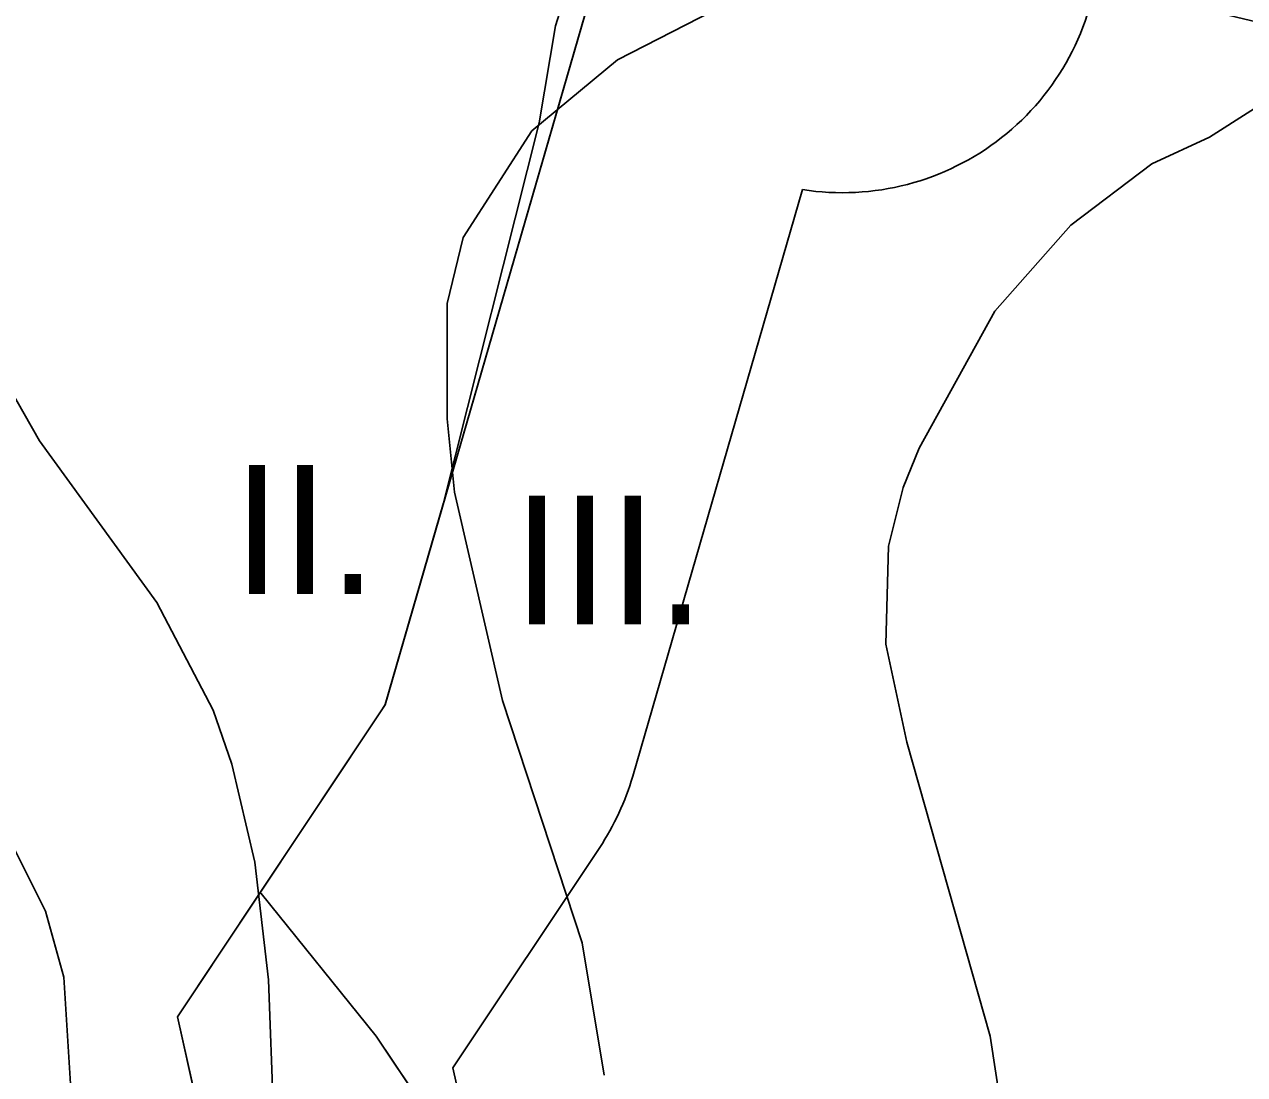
# Model space of a CAD drawing. Extents: x -706130 to -698555, y -971544 to -967260.
# Drawn here: x -705504.1 to -705362, y -969176.4 to -969054.1 of the extents above; entities that cross this region are included whole.
import ezdxf

# ---------------------------------------------------------------- set-up
doc = ezdxf.new("R2010")
doc.units = 0
for name, color, linetype in [('BPEJ hranice S', 7, 'Continuous'), ('BPEJ I-II trida ochrany S', 7, 'Continuous'), ('CHKO_Luzicke hory zonace popis S', 7, 'Continuous'), ('CHKO_Luzicke hory zonace S', 7, 'Continuous'), ('KN_Hranice_parcel', 7, 'Continuous'), ('KN_Polygon parcely', 7, 'Continuous'), ('KN_POZEMKY_10_LESNI POZEMEK', 7, 'Continuous'), ('KN_POZEMKY_2_ORNA PUDA', 7, 'Continuous'), ('OP lesa 30 m', 7, 'Continuous'), ('Plochy přírodní - lesní S', 7, 'Continuous'), ('Plochy zemědělské všeobecné CELEK S', 7, 'Continuous'), ('Regulační bloky v krajině S', 7, 'Continuous'), ('VÝŠKOPIS_vrstevnice hlavní', 7, 'Continuous')]:
    doc.layers.add(name, color=color, linetype=linetype)

msp = doc.modelspace()

# ---------------------------------------------------------------- linework, layer by layer
at = {"layer": 'BPEJ hranice S'}
for points in [[(-705437.03, -969037.84), (-705442.19, -969054.29), (-705444.12, -969065.56), (-705455.23, -969109.84), (-705462.03, -969133.35), (-705462.42, -969133.95), (-705476.59, -969155.23), (-705476.49, -969155.36), (-705463.07, -969171.98), (-705448.78, -969193.31)], [(-705448.78, -969193.31), (-705463.07, -969171.98), (-705476.49, -969155.36), (-705476.59, -969155.23), (-705486.24, -969169.72), (-705470.53, -969239.75)]]:
    msp.add_lwpolyline(points, dxfattribs=at)
at = {"layer": 'BPEJ I-II trida ochrany S'}
for p, q in [((-705462.03, -969133.36), (-705476.59, -969155.23)), ((-705463.07, -969171.98), (-705448.78, -969193.31))]:
    msp.add_line(p, q, dxfattribs=at)
for points in [[(-705434.48, -969038.08), (-705434.57, -969038.4), (-705462.03, -969133.36)], [(-705476.59, -969155.23), (-705476.49, -969155.36), (-705463.07, -969171.98)]]:
    msp.add_lwpolyline(points, dxfattribs=at)
at = {"layer": 'CHKO_Luzicke hory zonace S'}
msp.add_lwpolyline([(-705277.98, -968896.77), (-705362.99, -968874.28), (-705375.03, -968856.9), (-705400.78, -968944.46), (-705404.6, -968964.67), (-705403.42, -968981.51), (-705404.86, -968996), (-705408.8, -969043.72), (-705434.48, -969038.08), (-705462.03, -969133.36), (-705486.24, -969169.72), (-705470.53, -969239.75), (-705458.15, -969238.34), (-705451.28, -969257.48), (-705450.44, -969273.44), (-705459.56, -969288.12), (-705571.72, -969276.68), (-705581.16, -969312.31), (-705680.18, -969306.3), (-705679.72, -969333.82), (-705736.36, -969338.21), (-705739.09, -969334.17)], dxfattribs=at)
at = {"layer": 'KN_Hranice_parcel'}
msp.add_lwpolyline([(-705792.04, -969334.09), (-705739.09, -969334.17), (-705736.36, -969338.21), (-705679.72, -969333.82), (-705680.18, -969306.3), (-705581.16, -969312.31), (-705571.72, -969276.68), (-705459.56, -969288.12), (-705450.44, -969273.44), (-705451.28, -969257.48), (-705458.15, -969238.34), (-705470.53, -969239.75), (-705486.24, -969169.72), (-705462.03, -969133.36), (-705434.48, -969038.08)], dxfattribs=at)
at = {"layer": 'KN_Polygon parcely'}
for points in [[(-705739.09, -969334.17), (-705736.36, -969338.21), (-705679.72, -969333.82), (-705680.18, -969306.3), (-705581.16, -969312.31), (-705571.72, -969276.68), (-705459.56, -969288.12), (-705450.44, -969273.44), (-705451.28, -969257.48), (-705458.15, -969238.34), (-705470.53, -969239.75), (-705486.24, -969169.72), (-705462.03, -969133.36), (-705434.48, -969038.08), (-705532.43, -969017.52), (-705536.75, -969016.48), (-705559.49, -969079.16), (-705559.67, -969119.82), (-705555.44, -969179.71), (-705555.83, -969223.46), (-705604.61, -969225.24), (-705643.54, -969230.4), (-705709.35, -969234.13), (-705762.72, -969297.63)], [(-705317.03, -969064.26), (-705379.58, -969049.24), (-705406.55, -969044.21), (-705408.8, -969043.72), (-705434.48, -969038.08), (-705462.03, -969133.36), (-705486.24, -969169.72), (-705470.53, -969239.75), (-705458.15, -969238.34), (-705451.28, -969257.48), (-705450.44, -969273.44), (-705459.56, -969288.12), (-705571.72, -969276.68), (-705581.16, -969312.31), (-705680.18, -969306.3), (-705679.72, -969333.82), (-705736.36, -969338.21), (-705739.09, -969334.17)]]:
    msp.add_lwpolyline(points, dxfattribs=at)
at = {"layer": 'KN_POZEMKY_10_LESNI POZEMEK'}
for p, q in [((-705434.48, -969038.08), (-705462.03, -969133.36)), ((-705462.03, -969133.36), (-705486.24, -969169.72)), ((-705486.24, -969169.72), (-705470.53, -969239.75))]:
    msp.add_line(p, q, dxfattribs=at)
at = {"layer": 'KN_POZEMKY_2_ORNA PUDA'}
for p, q in [((-705462.03, -969133.36), (-705434.48, -969038.08)), ((-705486.24, -969169.72), (-705462.03, -969133.36)), ((-705470.53, -969239.75), (-705486.24, -969169.72))]:
    msp.add_line(p, q, dxfattribs=at)
at = {"layer": 'OP lesa 30 m'}
msp.add_line((-705433.21, -969141.69), (-705413.45, -969073.36), dxfattribs=at)
msp.add_lwpolyline([(-705446.28, -969210.79), (-705454.16, -969175.67), (-705437.06, -969149.99)], dxfattribs=at)
for centre, start, end in [((-705408.8, -969043.72), 261.0805, 355.2801), ((-705462.03, -969133.36), 326.3427, 343.8729)]:
    msp.add_arc(centre, 30, start, end, dxfattribs=at)
at = {"layer": 'Plochy přírodní - lesní S'}
for p, q in [((-705462.03, -969133.36), (-705434.48, -969038.08)), ((-705486.24, -969169.72), (-705462.03, -969133.36)), ((-705470.53, -969239.75), (-705486.24, -969169.72))]:
    msp.add_line(p, q, dxfattribs=at)
at = {"layer": 'Plochy zemědělské všeobecné CELEK S'}
for p, q in [((-705434.48, -969038.08), (-705462.03, -969133.36)), ((-705462.03, -969133.36), (-705486.24, -969169.72)), ((-705486.24, -969169.72), (-705470.53, -969239.75))]:
    msp.add_line(p, q, dxfattribs=at)
at = {"layer": 'Regulační bloky v krajině S'}
for p, q in [((-705462.03, -969133.36), (-705434.48, -969038.08)), ((-705434.48, -969038.08), (-705462.03, -969133.36)), ((-705486.24, -969169.72), (-705462.03, -969133.36)), ((-705462.03, -969133.36), (-705486.24, -969169.72)), ((-705470.53, -969239.75), (-705486.24, -969169.72)), ((-705486.24, -969169.72), (-705470.53, -969239.75))]:
    msp.add_line(p, q, dxfattribs=at)
at = {"layer": 'VÝŠKOPIS_vrstevnice hlavní'}
for points in [[(-705436.54, -969176.52), (-705439.11, -969161.11), (-705448.38, -969132.87), (-705453.95, -969108.61), (-705454.8, -969100.05), (-705454.8, -969086.64), (-705452.95, -969078.94), (-705444.96, -969066.52), (-705434.97, -969058.25), (-705393.6, -969036.99)], [(-705390.17, -969181.09), (-705391.6, -969171.96), (-705401.3, -969137.72), (-705403.72, -969126.3), (-705403.44, -969114.89), (-705401.73, -969108.04), (-705399.87, -969103.48), (-705391.03, -969087.5), (-705382.18, -969077.51), (-705372.76, -969070.37), (-705366.06, -969067.24), (-705346.8, -969054.97)], [(-705475.06, -969181.09), (-705475.63, -969165.39), (-705477.2, -969151.7), (-705479.91, -969140.28), (-705482.05, -969134.01), (-705488.61, -969121.45), (-705502.31, -969102.62), (-705505.88, -969096.34)], [(-705498.32, -969183.09), (-705499.46, -969165.11), (-705501.6, -969157.4), (-705505.45, -969149.7)]]:
    msp.add_lwpolyline(points, dxfattribs=at)

# ---------------------------------------------------------------- texts
at = {"layer": 'CHKO_Luzicke hory zonace popis S'}
for s, p in [('II.', (-705479.74, -969120.45)), ('III.', (-705447.13, -969124.01))]:
    msp.add_text(s, height=15, dxfattribs=at).set_placement(p)

doc.saveas('drawing.dxf')
